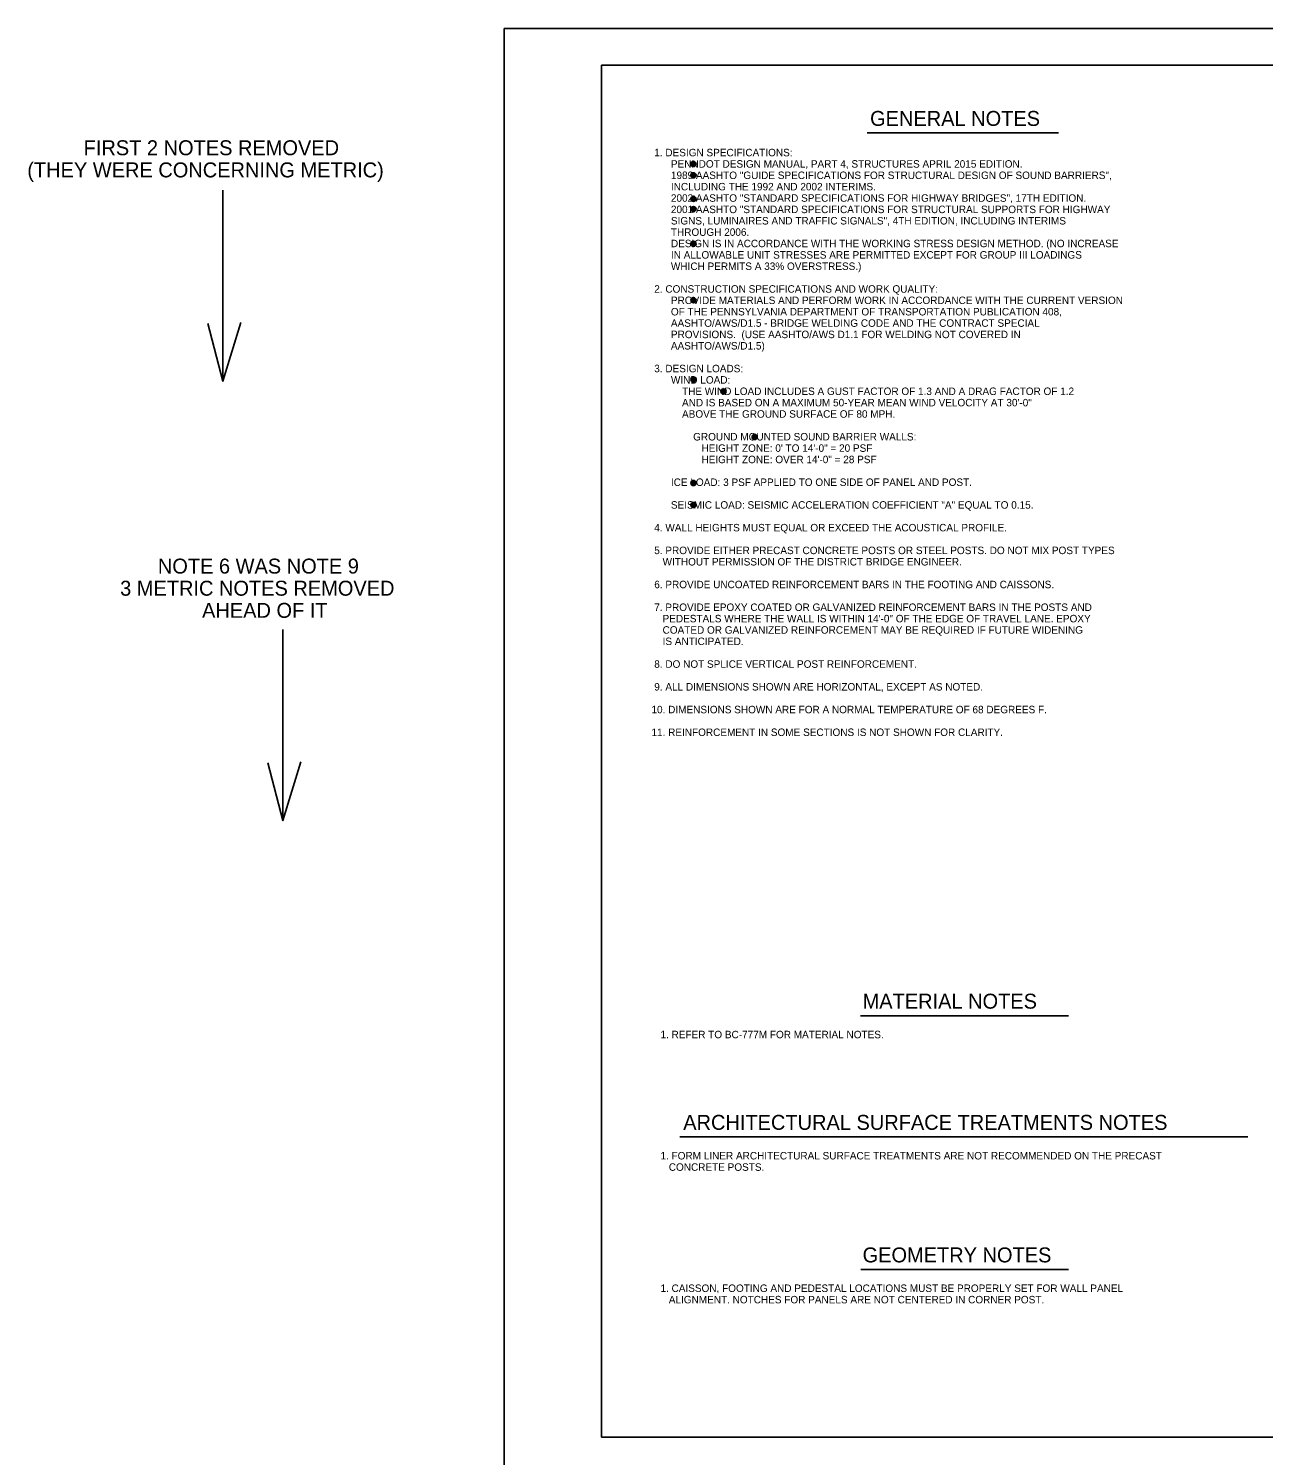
# Model space of a CAD drawing. Extents: x 3351 to 8430, y -3586 to 1457.
# Drawn here: x 3566 to 4073, y 579 to 1166 of the extents above; entities that cross this region are included whole.
import ezdxf

# ---------------------------------------------------------------- set-up
doc = ezdxf.new("R2010")
doc.units = 0
for name, color, linetype in [('1', 7, 'Continuous'), ('2', 7, 'Continuous'), ('PLT-BNDY', 7, 'Continuous')]:
    doc.layers.add(name, color=color, linetype=linetype)

msp = doc.modelspace()

# ---------------------------------------------------------------- linework, layer by layer
at = {"layer": '1'}
for p, q in [((3910.52, 1122.78), (3989.1, 1122.78)), ((3645.7, 1020.72), (3645.7, 1099.29)), ((3670.36, 840.11), (3670.36, 918.68)), ((3907.72, 759.95), (3993.18, 759.95)), ((3833.51, 710.14), (4066.98, 710.14)), ((3907.89, 655.66), (3993.18, 655.66))]:
    msp.add_line(p, q, dxfattribs=at)
for points in [[(3639.45, 1044.43), (3645.7, 1020.72), (3653.01, 1044.84)], [(3664.11, 863.83), (3670.36, 840.11), (3677.67, 864.24)]]:
    msp.add_lwpolyline(points, dxfattribs=at)
for centre, radius in [((3839.08, 1110.03), 1.07), ((3839.08, 1110.03), 0.8), ((3839.08, 1110.03), 0.533), ((3839.08, 1110.03), 0.267), ((3839.08, 1105.36), 1.07), ((3839.08, 1105.36), 0.8), ((3839.08, 1105.36), 0.533), ((3839.08, 1105.36), 0.267), ((3839.08, 1095.68), 1.07), ((3839.08, 1091.46), 1.07), ((3839.08, 1095.68), 0.8), ((3839.08, 1091.46), 0.8), ((3839.08, 1095.68), 0.533), ((3839.08, 1091.46), 0.533), ((3839.08, 1095.68), 0.267), ((3839.08, 1091.46), 0.267), ((3839.08, 1077.24), 1.07), ((3839.08, 1077.24), 0.8), ((3839.08, 1077.24), 0.533), ((3839.08, 1077.24), 0.267), ((3839.08, 1054.03), 1.07), ((3839.08, 1054.03), 0.8), ((3839.08, 1054.03), 0.533), ((3839.08, 1054.03), 0.267), ((3839.08, 1021.47), 1.07), ((3839.08, 1021.47), 0.8), ((3839.08, 1021.47), 0.533), ((3839.08, 1021.47), 0.267), ((3851.44, 1016.51), 1.07), ((3851.44, 1016.51), 0.8), ((3851.44, 1016.51), 0.533), ((3851.44, 1016.51), 0.267), ((3864.27, 997.83), 1.07), ((3864.27, 997.83), 0.8), ((3864.27, 997.83), 0.533), ((3864.27, 997.83), 0.267), ((3839.08, 978.88), 1.07), ((3839.08, 978.88), 0.8), ((3839.08, 978.88), 0.533), ((3839.08, 978.88), 0.267), ((3839.08, 969.88), 1.07), ((3839.08, 969.88), 0.8), ((3839.08, 969.88), 0.533), ((3839.08, 969.88), 0.267)]:
    msp.add_circle(centre, radius, dxfattribs=at)
at = {"layer": '2'}
for p, q in [((3801.34, 586.69), (3801.34, 1150.69)), ((3801.34, 1150.69), (4587.34, 1150.69)), ((4587.34, 586.69), (3801.34, 586.69))]:
    msp.add_line(p, q, dxfattribs=at)
at = {"layer": 'PLT-BNDY'}
msp.add_lwpolyline([(3761.34, 1165.69), (4602.34, 1165.69), (4602.34, 571.69), (3761.34, 571.69)], close=True, dxfattribs=at)

# ---------------------------------------------------------------- texts
at = {"layer": '1'}
for s, height, p in [('GENERAL NOTES', 6.144, (3911.69, 1125.67)), ('FIRST 2 NOTES REMOVED', 6.144, (3588.45, 1113.62)), (' 1. DESIGN SPECIFICATIONS:', 3.072, (3821.84, 1113.18)), ('(THEY WERE CONCERNING METRIC)', 6.144, (3565.3, 1104.52)), ('       PENNDOT DESIGN MANUAL, PART 4, STRUCTURES APRIL 2015 EDITION.', 3.072, (3821.84, 1108.51)), ('       1989 AASHTO "GUIDE SPECIFICATIONS FOR STRUCTURAL DESIGN OF SOUND BARRIERS",', 3.072, (3821.84, 1103.84)), ('       2002 AASHTO "STANDARD SPECIFICATIONS FOR HIGHWAY BRIDGES", 17TH EDITION. ', 3.072, (3821.84, 1094.49)), ('       INCLUDING THE 1992 AND 2002 INTERIMS.', 3.072, (3821.84, 1099.17)), ('       2001 AASHTO "STANDARD SPECIFICATIONS FOR STRUCTURAL SUPPORTS FOR HIGHWAY', 3.072, (3821.84, 1089.82)), ('       SIGNS, LUMINAIRES AND TRAFFIC SIGNALS", 4TH EDITION, INCLUDING INTERIMS', 3.072, (3821.84, 1085.15)), ('       THROUGH 2006.', 3.072, (3821.84, 1080.48)), ('       DESIGN IS IN ACCORDANCE WITH THE WORKING STRESS DESIGN METHOD. (NO INCREASE', 3.072, (3821.84, 1075.81)), ('       IN ALLOWABLE UNIT STRESSES ARE PERMITTED EXCEPT FOR GROUP III LOADINGS', 3.072, (3821.84, 1071.13)), ('       WHICH PERMITS A 33% OVERSTRESS.)', 3.072, (3821.84, 1066.46)), (' 2. CONSTRUCTION SPECIFICATIONS AND WORK QUALITY:', 3.072, (3821.84, 1057.12)), ('       OF THE PENNSYLVANIA DEPARTMENT OF TRANSPORTATION PUBLICATION 408,', 3.072, (3821.84, 1047.77)), ('       PROVIDE MATERIALS AND PERFORM WORK IN ACCORDANCE WITH THE CURRENT VERSION', 3.072, (3821.84, 1052.45)), ('       AASHTO/AWS/D1.5 - BRIDGE WELDING CODE AND THE CONTRACT SPECIAL', 3.072, (3821.84, 1043.1)), ('       PROVISIONS.  (USE AASHTO/AWS D1.1 FOR WELDING NOT COVERED IN ', 3.072, (3821.84, 1038.43)), ('       AASHTO/AWS/D1.5)', 3.072, (3821.84, 1033.76)), (' 3. DESIGN LOADS:', 3.072, (3821.84, 1024.41)), ('       WIND LOAD:', 3.072, (3821.84, 1019.74)), ('           THE WIND LOAD INCLUDES A GUST FACTOR OF 1.3 AND A DRAG FACTOR OF 1.2', 3.072, (3821.84, 1015.07)), ('           AND IS BASED ON A MAXIMUM 50-YEAR MEAN WIND VELOCITY AT 30\'-0"', 3.072, (3821.84, 1010.4)), ('           ABOVE THE GROUND SURFACE OF 80 MPH.', 3.072, (3821.84, 1005.73)), ('               GROUND MOUNTED SOUND BARRIER WALLS:', 3.072, (3821.84, 996.38)), ('                  HEIGHT ZONE: 0\' TO 14\'-0" = 20 PSF', 3.072, (3821.84, 991.71)), ('                  HEIGHT ZONE: OVER 14\'-0" = 28 PSF', 3.072, (3821.84, 987.04)), ('       ICE LOAD: 3 PSF APPLIED TO ONE SIDE OF PANEL AND POST.', 3.072, (3821.84, 977.69)), ('       SEISMIC LOAD: SEISMIC ACCELERATION COEFFICIENT "A" EQUAL TO 0.15.', 3.072, (3821.84, 968.35)), (' 4. WALL HEIGHTS MUST EQUAL OR EXCEED THE ACOUSTICAL PROFILE.', 3.072, (3821.84, 959.01)), (' 5. PROVIDE EITHER PRECAST CONCRETE POSTS OR STEEL POSTS. DO NOT MIX POST TYPES', 3.072, (3821.84, 949.66)), ('NOTE 6 WAS NOTE 9', 6.144, (3618.96, 941.67)), ('    WITHOUT PERMISSION OF THE DISTRICT BRIDGE ENGINEER.', 3.072, (3821.84, 944.99)), ('3 METRIC NOTES REMOVED', 6.144, (3603.46, 932.58)), (' 6. PROVIDE UNCOATED REINFORCEMENT BARS IN THE FOOTING AND CAISSONS.', 3.072, (3821.84, 935.65)), ('AHEAD OF IT', 6.144, (3637.13, 923.48)), (' 7. PROVIDE EPOXY COATED OR GALVANIZED REINFORCEMENT BARS IN THE POSTS AND', 3.072, (3821.84, 926.3)), ('    PEDESTALS WHERE THE WALL IS WITHIN 14\'-0" OF THE EDGE OF TRAVEL LANE. EPOXY', 3.072, (3821.84, 921.63)), ('    COATED OR GALVANIZED REINFORCEMENT MAY BE REQUIRED IF FUTURE WIDENING', 3.072, (3821.84, 916.96)), ('    IS ANTICIPATED.', 3.072, (3821.84, 912.29)), (' 8. DO NOT SPLICE VERTICAL POST REINFORCEMENT.', 3.072, (3821.84, 902.94)), (' 9. ALL DIMENSIONS SHOWN ARE HORIZONTAL, EXCEPT AS NOTED.', 3.072, (3821.84, 893.6)), ('10. DIMENSIONS SHOWN ARE FOR A NORMAL TEMPERATURE OF 68 DEGREES F.', 3.072, (3821.84, 884.25)), ('11. REINFORCEMENT IN SOME SECTIONS IS NOT SHOWN FOR CLARITY.', 3.072, (3821.84, 874.91)), ('MATERIAL NOTES', 6.144, (3908.61, 762.84)), ('1. REFER TO BC-777M FOR MATERIAL NOTES.', 3.072, (3825.53, 750.67)), ('ARCHITECTURAL SURFACE TREATMENTS NOTES', 6.144, (3834.89, 713.03)), ('1. FORM LINER ARCHITECTURAL SURFACE TREATMENTS ARE NOT RECOMMENDED ON THE PRECAST', 3.072, (3825.53, 700.86)), ('   CONCRETE POSTS.', 3.072, (3825.53, 696.19)), ('GEOMETRY NOTES', 6.144, (3908.61, 658.55)), ('1. CAISSON, FOOTING AND PEDESTAL LOCATIONS MUST BE PROPERLY SET FOR WALL PANEL', 3.072, (3825.53, 646.39)), ('   ALIGNMENT. NOTCHES FOR PANELS ARE NOT CENTERED IN CORNER POST.', 3.072, (3825.53, 641.71))]:
    msp.add_text(s, height=height, dxfattribs=at).set_placement(p)

doc.saveas('drawing.dxf')
